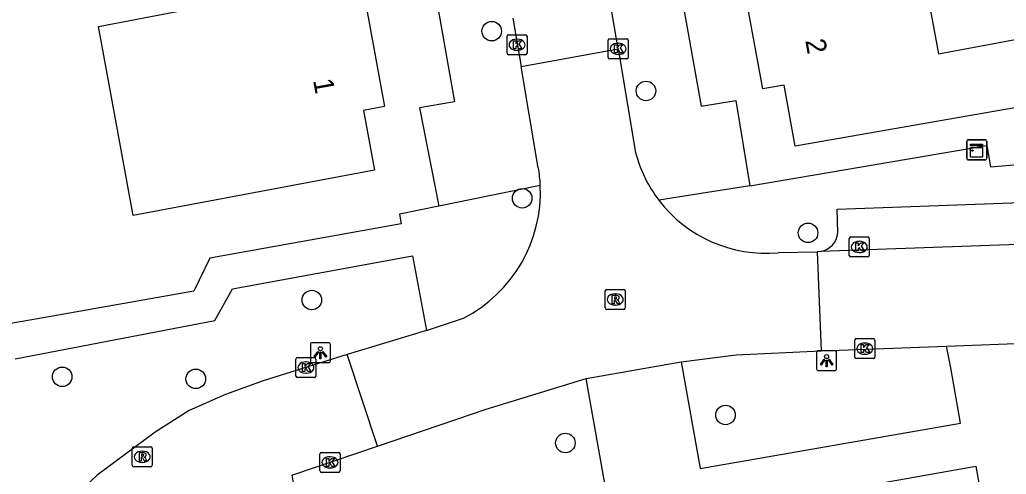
# Model space of a CAD drawing. Extents: x 157793 to 159380, y 380882 to 382313.
# Drawn here: x 158870.88 to 158920.22, y 381548.66 to 381571.39 of the extents above; entities that cross this region are included whole.
import ezdxf

# ---------------------------------------------------------------- set-up
doc = ezdxf.new("R2010")
doc.units = 0
for name, color, linetype in [('IMGEO_Boom', 7, 'Continuous'), ('IMGEO_Kast', 7, 'Continuous'), ('IMGEO_Kolk', 7, 'Continuous'), ('IMGEO_Lichtpunt', 7, 'Continuous'), ('IMGEO_Pand', 7, 'Continuous'), ('IMGEO_Pand_nummerreeks', 7, 'Continuous'), ('IMGEO_Rijbaan_lokaal_open', 7, 'Continuous'), ('IMGEO_Rioolput', 7, 'Continuous'), ('IMGEO_Voetpad_open', 7, 'Continuous')]:
    doc.layers.add(name, color=color, linetype=linetype)

msp = doc.modelspace()

# ---------------------------------------------------------------- linework, layer by layer
at = {"layer": 'IMGEO_Boom'}
for centre in [(158894.487, 381570.817), (158902.201, 381567.829), (158896.012, 381562.46), (158910.307, 381560.731), (158885.493, 381557.37), (158873.008, 381553.533), (158879.687, 381553.429), (158906.178, 381551.623), (158898.173, 381550.222)]:
    msp.add_circle(centre, 0.489, dxfattribs=at)
at = {"layer": 'IMGEO_Kast'}
for p, q in [((158918.243, 381564.459), (158918.243, 381565.3)), ((158918.243, 381565.3), (158918.243, 381564.459)), ((158918.318, 381565.384), (158919.159, 381565.384)), ((158919.159, 381565.384), (158918.318, 381565.384)), ((158919.243, 381565.309), (158919.243, 381564.468)), ((158919.243, 381564.468), (158919.243, 381565.309)), ((158919.168, 381564.384), (158918.327, 381564.384)), ((158918.327, 381564.384), (158919.168, 381564.384))]:
    msp.add_line(p, q, dxfattribs=at)
for points in [[(158918.438, 381565.174), (158919.038, 381565.174), (158919.038, 381565.089), (158918.438, 381565.089), (158918.438, 381565.174)], [(158918.438, 381564.999), (158919.038, 381564.999), (158919.038, 381564.51), (158918.438, 381564.51), (158918.438, 381564.999)]]:
    msp.add_lwpolyline(points, dxfattribs=at)
msp.add_circle((158918.522, 381564.848), 0.0377, dxfattribs=at)
for centre, start, end in [((158918.321, 381565.306), 92.4484, 184.2845), ((158918.321, 381565.306), 92.4484, 184.2845), ((158919.165, 381565.306), 2.4484, 94.2845), ((158919.165, 381565.306), 2.4484, 94.2845), ((158918.321, 381564.462), 182.4484, 274.2845), ((158918.321, 381564.462), 182.4484, 274.2845), ((158919.165, 381564.462), 272.4484, 4.2845), ((158919.165, 381564.462), 272.4484, 4.2845)]:
    msp.add_arc(centre, 0.0779, start, end, dxfattribs=at)
at = {"layer": 'IMGEO_Kolk'}
for p, q in [((158895.254, 381569.712), (158895.254, 381570.564)), ((158895.329, 381570.638), (158896.181, 381570.638)), ((158895.742, 381570.418), (158895.767, 381570.418)), ((158896.255, 381570.564), (158896.255, 381569.712)), ((158900.312, 381569.509), (158900.312, 381570.361)), ((158900.387, 381570.435), (158901.239, 381570.435)), ((158901.313, 381570.361), (158901.313, 381569.509)), ((158895.765, 381569.858), (158895.74, 381569.858)), ((158900.8, 381570.215), (158900.825, 381570.215)), ((158896.181, 381569.638), (158895.329, 381569.638)), ((158901.239, 381569.435), (158900.387, 381569.435)), ((158900.823, 381569.655), (158900.798, 381569.655)), ((158912.445, 381560.528), (158913.297, 381560.528)), ((158912.37, 381559.602), (158912.37, 381560.454)), ((158912.858, 381560.308), (158912.883, 381560.308)), ((158913.371, 381560.454), (158913.371, 381559.602)), ((158913.297, 381559.528), (158912.445, 381559.528)), ((158912.881, 381559.748), (158912.856, 381559.748)), ((158912.644, 381554.516), (158912.644, 381555.368)), ((158912.719, 381555.442), (158913.571, 381555.442)), ((158913.132, 381555.222), (158913.157, 381555.222)), ((158913.645, 381555.368), (158913.645, 381554.516)), ((158913.155, 381554.662), (158913.13, 381554.662)), ((158884.698, 381553.571), (158884.698, 381554.423)), ((158884.773, 381554.497), (158885.625, 381554.497)), ((158885.186, 381554.277), (158885.211, 381554.277)), ((158885.699, 381554.423), (158885.699, 381553.571)), ((158913.571, 381554.442), (158912.719, 381554.442)), ((158885.209, 381553.717), (158885.184, 381553.717)), ((158885.625, 381553.497), (158884.773, 381553.497)), ((158885.9, 381548.826), (158885.9, 381549.678)), ((158885.975, 381549.752), (158886.827, 381549.752)), ((158886.901, 381549.678), (158886.901, 381548.826)), ((158886.388, 381549.532), (158886.413, 381549.532)), ((158886.827, 381548.752), (158885.975, 381548.752)), ((158886.411, 381548.972), (158886.386, 381548.972))]:
    msp.add_line(p, q, dxfattribs=at)
for points in [[(158895.254, 381569.712), (158895.254, 381570.564)], [(158895.329, 381570.638), (158896.181, 381570.638)], [(158895.575, 381570.338), (158895.698, 381570.338), (158895.698, 381570.187), (158895.828, 381570.338), (158895.992, 381570.338), (158895.846, 381570.187), (158895.999, 381569.938), (158895.847, 381569.938), (158895.762, 381570.102), (158895.698, 381570.035), (158895.698, 381569.938), (158895.575, 381569.938), (158895.575, 381570.338)], [(158896.255, 381570.564), (158896.255, 381569.712)], [(158900.312, 381569.509), (158900.312, 381570.361)], [(158900.387, 381570.435), (158901.239, 381570.435)], [(158901.313, 381570.361), (158901.313, 381569.509)], [(158900.633, 381570.135), (158900.756, 381570.135), (158900.756, 381569.984), (158900.886, 381570.135), (158901.05, 381570.135), (158900.904, 381569.984), (158901.057, 381569.735), (158900.905, 381569.735), (158900.82, 381569.899), (158900.756, 381569.832), (158900.756, 381569.735), (158900.633, 381569.735), (158900.633, 381570.135)], [(158896.181, 381569.638), (158895.329, 381569.638)], [(158901.239, 381569.435), (158900.387, 381569.435)], [(158912.445, 381560.528), (158913.297, 381560.528)], [(158912.37, 381559.602), (158912.37, 381560.454)], [(158912.691, 381560.228), (158912.814, 381560.228), (158912.814, 381560.077), (158912.944, 381560.228), (158913.108, 381560.228), (158912.962, 381560.077), (158913.115, 381559.828), (158912.963, 381559.828), (158912.878, 381559.992), (158912.814, 381559.925), (158912.814, 381559.828), (158912.691, 381559.828), (158912.691, 381560.228)], [(158913.371, 381560.454), (158913.371, 381559.602)], [(158913.297, 381559.528), (158912.445, 381559.528)], [(158912.644, 381554.516), (158912.644, 381555.368)], [(158912.719, 381555.442), (158913.571, 381555.442)], [(158912.965, 381555.142), (158913.088, 381555.142), (158913.088, 381554.991), (158913.218, 381555.142), (158913.382, 381555.142), (158913.236, 381554.991), (158913.389, 381554.742), (158913.237, 381554.742), (158913.152, 381554.906), (158913.088, 381554.839), (158913.088, 381554.742), (158912.965, 381554.742), (158912.965, 381555.142)], [(158913.645, 381555.368), (158913.645, 381554.516)], [(158884.698, 381553.571), (158884.698, 381554.423)], [(158884.773, 381554.497), (158885.625, 381554.497)], [(158885.019, 381554.197), (158885.142, 381554.197), (158885.142, 381554.046), (158885.272, 381554.197), (158885.436, 381554.197), (158885.29, 381554.046), (158885.443, 381553.797), (158885.291, 381553.797), (158885.206, 381553.961), (158885.142, 381553.894), (158885.142, 381553.797), (158885.019, 381553.797), (158885.019, 381554.197)], [(158885.699, 381554.423), (158885.699, 381553.571)], [(158913.571, 381554.442), (158912.719, 381554.442)], [(158885.625, 381553.497), (158884.773, 381553.497)], [(158885.9, 381548.826), (158885.9, 381549.678)], [(158885.975, 381549.752), (158886.827, 381549.752)], [(158886.901, 381549.678), (158886.901, 381548.826)], [(158886.221, 381549.452), (158886.344, 381549.452), (158886.344, 381549.301), (158886.474, 381549.452), (158886.638, 381549.452), (158886.492, 381549.301), (158886.645, 381549.052), (158886.493, 381549.052), (158886.408, 381549.216), (158886.344, 381549.149), (158886.344, 381549.052), (158886.221, 381549.052), (158886.221, 381549.452)], [(158886.827, 381548.752), (158885.975, 381548.752)]]:
    msp.add_lwpolyline(points, dxfattribs=at)
for centre, start, end in [((158895.331, 381570.562), 91.552, 178.448), ((158895.331, 381570.562), 91.552, 178.448), ((158896.179, 381570.562), 1.552, 88.448), ((158896.179, 381570.562), 1.552, 88.448), ((158900.389, 381570.359), 91.552, 178.448), ((158900.389, 381570.359), 91.552, 178.448), ((158901.237, 381570.359), 1.552, 88.448), ((158901.237, 381570.359), 1.552, 88.448), ((158895.331, 381569.714), 181.552, 268.448), ((158895.331, 381569.714), 181.552, 268.448), ((158896.179, 381569.714), 271.552, 358.448), ((158896.179, 381569.714), 271.552, 358.448), ((158900.389, 381569.511), 181.552, 268.448), ((158900.389, 381569.511), 181.552, 268.448), ((158901.237, 381569.511), 271.552, 358.448), ((158901.237, 381569.511), 271.552, 358.448), ((158912.447, 381560.452), 91.552, 178.448), ((158912.447, 381560.452), 91.552, 178.448), ((158913.295, 381560.452), 1.552, 88.448), ((158913.295, 381560.452), 1.552, 88.448), ((158912.447, 381559.604), 181.552, 268.448), ((158912.447, 381559.604), 181.552, 268.448), ((158913.295, 381559.604), 271.552, 358.448), ((158913.295, 381559.604), 271.552, 358.448), ((158912.721, 381555.366), 91.552, 178.448), ((158912.721, 381555.366), 91.552, 178.448), ((158913.569, 381555.366), 1.552, 88.448), ((158913.569, 381555.366), 1.552, 88.448), ((158884.775, 381554.421), 91.552, 178.448), ((158884.775, 381554.421), 91.552, 178.448), ((158885.623, 381554.421), 1.552, 88.448), ((158885.623, 381554.421), 1.552, 88.448), ((158912.721, 381554.518), 181.552, 268.448), ((158912.721, 381554.518), 181.552, 268.448), ((158913.569, 381554.518), 271.552, 358.448), ((158913.569, 381554.518), 271.552, 358.448), ((158884.775, 381553.573), 181.552, 268.448), ((158884.775, 381553.573), 181.552, 268.448), ((158885.623, 381553.573), 271.552, 358.448), ((158885.623, 381553.573), 271.552, 358.448), ((158885.977, 381549.676), 91.552, 178.448), ((158885.977, 381549.676), 91.552, 178.448), ((158886.825, 381549.676), 1.552, 88.448), ((158886.825, 381549.676), 1.552, 88.448), ((158885.977, 381548.828), 181.552, 268.448), ((158885.977, 381548.828), 181.552, 268.448), ((158886.825, 381548.828), 271.552, 358.448), ((158886.825, 381548.828), 271.552, 358.448)]:
    msp.add_arc(centre, 0.0765, start, end, dxfattribs=at)
for centre, major_axis, ratio, start_param, end_param in [((158895.741, 381570.138), (-0.387, 0.002), 0.722429, 4.712389, 7.853982), ((158895.766, 381570.138), (-0.39, 0.002), 0.717154, 1.570796, 4.712389), ((158900.799, 381569.935), (-0.387, 0.002), 0.722429, 4.712389, 7.853982), ((158900.824, 381569.935), (-0.39, 0.002), 0.717154, 1.570796, 4.712389), ((158912.857, 381560.028), (-0.387, 0.002), 0.722429, 4.712389, 7.853982), ((158912.882, 381560.028), (-0.39, 0.002), 0.717154, 1.570796, 4.712389), ((158913.131, 381554.942), (-0.387, 0.002), 0.722429, 4.712389, 7.853982), ((158913.156, 381554.942), (-0.39, 0.002), 0.717154, 1.570796, 4.712389), ((158885.185, 381553.997), (-0.387, 0.002), 0.722429, 4.712389, 7.853982), ((158885.21, 381553.997), (-0.39, 0.002), 0.717154, 1.570796, 4.712389), ((158886.387, 381549.252), (-0.387, 0.002), 0.722429, 4.712389, 7.853982), ((158886.412, 381549.252), (-0.39, 0.002), 0.717154, 1.570796, 4.712389)]:
    msp.add_ellipse(centre, major_axis=major_axis, ratio=ratio, start_param=start_param, end_param=end_param, dxfattribs=at)
at = {"layer": 'IMGEO_Lichtpunt'}
for p, q in [((158885.423, 381555.141), (158885.423, 381554.334)), ((158885.423, 381555.141), (158885.423, 381554.334)), ((158886.325, 381555.236), (158885.517, 381555.236)), ((158886.325, 381555.236), (158885.517, 381555.236)), ((158886.419, 381554.334), (158886.419, 381555.141)), ((158886.419, 381554.334), (158886.419, 381555.141)), ((158910.736, 381554.744), (158910.736, 381553.937)), ((158910.736, 381554.744), (158910.736, 381553.937)), ((158911.638, 381554.839), (158910.83, 381554.839)), ((158911.638, 381554.839), (158910.83, 381554.839)), ((158911.732, 381553.937), (158911.732, 381554.744)), ((158911.732, 381553.937), (158911.732, 381554.744)), ((158885.517, 381554.24), (158886.325, 381554.24)), ((158885.517, 381554.24), (158886.325, 381554.24)), ((158910.83, 381553.843), (158911.638, 381553.843)), ((158910.83, 381553.843), (158911.638, 381553.843))]:
    msp.add_line(p, q, dxfattribs=at)
for points in [[(158885.797, 381554.805), (158885.836, 381554.777), (158885.648, 381554.515), (158885.61, 381554.542), (158885.797, 381554.805)], [(158885.899, 381554.757), (158885.946, 381554.757), (158885.946, 381554.435), (158885.899, 381554.435), (158885.899, 381554.757)], [(158886.009, 381554.777), (158886.047, 381554.804), (158886.234, 381554.542), (158886.195, 381554.514), (158886.009, 381554.777)], [(158911.11, 381554.408), (158911.149, 381554.38), (158910.961, 381554.118), (158910.923, 381554.145), (158911.11, 381554.408)], [(158911.212, 381554.36), (158911.259, 381554.36), (158911.259, 381554.038), (158911.212, 381554.038), (158911.212, 381554.36)], [(158911.322, 381554.38), (158911.36, 381554.407), (158911.547, 381554.145), (158911.508, 381554.117), (158911.322, 381554.38)]]:
    msp.add_lwpolyline(points, dxfattribs=at)
for centre in [(158885.922, 381554.939), (158911.235, 381554.542)]:
    msp.add_circle(centre, 0.0994, dxfattribs=at)
for centre, start, end in [((158885.517, 381555.141), 90, 180), ((158885.517, 381555.141), 90, 180), ((158886.325, 381555.141), 0, 90), ((158886.325, 381555.141), 0, 90), ((158910.83, 381554.744), 90, 180), ((158910.83, 381554.744), 90, 180), ((158911.638, 381554.744), 0, 90), ((158911.638, 381554.744), 0, 90), ((158885.517, 381554.334), 180, 270), ((158885.517, 381554.334), 180, 270), ((158886.325, 381554.334), 270, 0), ((158886.325, 381554.334), 270, 360), ((158910.83, 381553.937), 180, 270), ((158910.83, 381553.937), 180, 270), ((158911.638, 381553.937), 270, 0), ((158911.638, 381553.937), 270, 360)]:
    msp.add_arc(centre, 0.0946, start, end, dxfattribs=at)
at = {"layer": 'IMGEO_Pand'}
for points in [[(158915.687, 381575.901), (158916.827, 381569.692), (158921.376, 381570.527), (158921.983, 381567.219), (158909.665, 381565.07), (158909.105, 381568.121), (158908.048, 381567.927), (158906.867, 381574.362)], [(158887.939, 381573.528), (158889.128, 381567.046), (158888.084, 381566.854), (158888.631, 381563.873), (158876.562, 381561.602), (158875.927, 381565.067), (158874.829, 381571.058), (158879.357, 381571.911)]]:
    msp.add_lwpolyline(points, dxfattribs=at)
at = {"layer": 'IMGEO_Rijbaan_lokaal_open'}
for points in [[(158900.813, 381569.935), (158899.431, 381578.04)], [(158895.538, 381571.474), (158895.966, 381569.055)], [(158895.966, 381569.055), (158900.813, 381569.935)], [(158900.813, 381569.935), (158901.682, 381564.751)], [(158896.819, 381563.989), (158895.966, 381569.055)], [(158931.151, 381560.519), (158910.947, 381559.793)], [(158908.809, 381559.741), (158910.762, 381559.789)], [(158910.947, 381559.793), (158910.762, 381559.789)], [(158910.762, 381559.789), (158910.969, 381554.832)], [(158891.222, 381555.853), (158893.075, 381556.464)], [(158891.222, 381555.853), (158887.251, 381554.651)], [(158910.969, 381554.832), (158917.23, 381555.072)], [(158917.23, 381555.072), (158925.448, 381555.384)], [(158887.251, 381554.651), (158883.052, 381553.328), (158881.174, 381552.647), (158879.35, 381551.852), (158877.663, 381550.759), (158874.753, 381548.609), (158872.575, 381546.542)], [(158888.779, 381550.057), (158887.251, 381554.651)], [(158903.965, 381554.282), (158906.719, 381554.634), (158910.969, 381554.832)], [(158899.208, 381553.448), (158903.965, 381554.282)], [(158888.779, 381550.057), (158894.213, 381551.917), (158899.208, 381553.448)], [(158884.486, 381548.612), (158888.779, 381550.057)]]:
    msp.add_lwpolyline(points, dxfattribs=at)
for centre, radius, start, end in [((158908.202, 381566.448), 6.737, 194.5892, 217.3048), ((158889.848, 381562.77), 7.077, 2.6899, 9.9195), ((158889.832, 381562.772), 7.092, 297.2066, 2.6699), ((158908.198, 381566.446), 6.733, 217.311, 275.2067)]:
    msp.add_arc(centre, radius, start, end, dxfattribs=at)
at = {"layer": 'IMGEO_Rioolput'}
for p, q in [((158900.165, 381556.974), (158900.165, 381557.826)), ((158900.24, 381557.9), (158901.092, 381557.9)), ((158900.653, 381557.68), (158900.678, 381557.68)), ((158901.166, 381557.826), (158901.166, 381556.974)), ((158900.676, 381557.12), (158900.651, 381557.12)), ((158901.092, 381556.9), (158900.24, 381556.9)), ((158876.513, 381549.107), (158876.513, 381549.959)), ((158876.588, 381550.033), (158877.44, 381550.033)), ((158877.001, 381549.813), (158877.026, 381549.813)), ((158877.514, 381549.959), (158877.514, 381549.107)), ((158877.024, 381549.253), (158876.999, 381549.253)), ((158877.44, 381549.033), (158876.588, 381549.033))]:
    msp.add_line(p, q, dxfattribs=at)
for points in [[(158900.165, 381556.974), (158900.165, 381557.826)], [(158900.24, 381557.9), (158901.092, 381557.9)], [(158900.754, 381557.598), (158900.502, 381557.6), (158900.502, 381557.2)], [(158900.68, 381557.519), (158900.626, 381557.519), (158900.626, 381557.438)], [(158901.166, 381557.826), (158901.166, 381556.974)], [(158900.502, 381557.2), (158900.626, 381557.2), (158900.626, 381557.362), (158900.637, 381557.362)], [(158900.626, 381557.438), (158900.678, 381557.438)], [(158900.684, 381557.333), (158900.755, 381557.2), (158900.895, 381557.2), (158900.83, 381557.326)], [(158901.092, 381556.9), (158900.24, 381556.9)], [(158876.513, 381549.107), (158876.513, 381549.959)], [(158876.588, 381550.033), (158877.44, 381550.033)], [(158877.102, 381549.731), (158876.85, 381549.733), (158876.85, 381549.333)], [(158877.028, 381549.652), (158876.974, 381549.652), (158876.974, 381549.571)], [(158877.514, 381549.959), (158877.514, 381549.107)], [(158876.85, 381549.333), (158876.974, 381549.333), (158876.974, 381549.495), (158876.985, 381549.495)], [(158876.974, 381549.571), (158877.026, 381549.571)], [(158877.032, 381549.466), (158877.103, 381549.333), (158877.243, 381549.333), (158877.178, 381549.459)], [(158877.44, 381549.033), (158876.588, 381549.033)]]:
    msp.add_lwpolyline(points, dxfattribs=at)
for centre, radius, start, end in [((158900.242, 381557.824), 0.0765, 91.552, 178.448), ((158900.242, 381557.824), 0.0765, 91.552, 178.448), ((158900.686, 381557.423), 0.0964, 77.0061, 93.1865), ((158900.7, 381557.48), 0.0378, 276.6634, 79.6772), ((158900.753, 381557.488), 0.109, 350.3612, 89.416), ((158901.09, 381557.824), 0.0765, 1.552, 88.448), ((158901.09, 381557.824), 0.0765, 1.552, 88.448), ((158900.636, 381557.309), 0.0533, 26.0293, 88.6989), ((158900.662, 381557.627), 0.19, 274.7715, 282.9687), ((158900.751, 381557.488), 0.112, 277.5842, 350.9817), ((158900.735, 381557.273), 0.108, 29.5134, 73.7905), ((158900.242, 381556.976), 0.0765, 181.552, 268.448), ((158900.242, 381556.976), 0.0765, 181.552, 268.448), ((158901.09, 381556.976), 0.0765, 271.552, 358.448), ((158901.09, 381556.976), 0.0765, 271.552, 358.448), ((158876.59, 381549.957), 0.0765, 91.552, 178.448), ((158876.59, 381549.957), 0.0765, 91.552, 178.448), ((158877.034, 381549.556), 0.0964, 77.0061, 93.1865), ((158877.048, 381549.613), 0.0378, 276.6634, 79.6772), ((158877.101, 381549.621), 0.109, 350.3612, 89.416), ((158877.438, 381549.957), 0.0765, 1.552, 88.448), ((158877.438, 381549.957), 0.0765, 1.552, 88.448), ((158876.984, 381549.442), 0.0533, 26.0293, 88.6989), ((158877.01, 381549.76), 0.19, 274.7715, 282.9687), ((158877.099, 381549.621), 0.112, 277.5842, 350.9817), ((158877.083, 381549.406), 0.108, 29.5134, 73.7905), ((158876.59, 381549.109), 0.0765, 181.552, 268.448), ((158876.59, 381549.109), 0.0765, 181.552, 268.448), ((158877.438, 381549.109), 0.0765, 271.552, 358.448), ((158877.438, 381549.109), 0.0765, 271.552, 358.448)]:
    msp.add_arc(centre, radius, start, end, dxfattribs=at)
for centre, major_axis, ratio, start_param, end_param in [((158900.652, 381557.4), (-0.387, 0.002), 0.722429, 4.712389, 7.853982), ((158900.677, 381557.4), (-0.39, 0.002), 0.717154, 1.570796, 4.712389), ((158877, 381549.533), (-0.387, 0.002), 0.722429, 4.712389, 7.853982), ((158877.025, 381549.533), (-0.39, 0.002), 0.717154, 1.570796, 4.712389)]:
    msp.add_ellipse(centre, major_axis=major_axis, ratio=ratio, start_param=start_param, end_param=end_param, dxfattribs=at)
at = {"layer": 'IMGEO_Voetpad_open'}
for points in [[(158898.905, 381617.265), (158899.943, 381611.595), (158897.865, 381611.255), (158898.512, 381607.611), (158903.354, 381580.337), (158902.607, 381580.243), (158904.959, 381567.06), (158906.696, 381567.344), (158907.401, 381563.077)], [(158884.273, 381595.409), (158886.87, 381595.759), (158887.575, 381595.876), (158892.626, 381567.29), (158890.878, 381566.987), (158891.835, 381562.064)], [(158907.401, 381563.077), (158919.245, 381565.1), (158919.424, 381564.03), (158934.797, 381565.359), (158934.988, 381563.918), (158941.193, 381564.906), (158941.467, 381563.424), (158960.551, 381566.616)], [(158896.917, 381563.102), (158891.835, 381562.064)], [(158907.401, 381563.077), (158902.843, 381562.365)], [(158911.805, 381560.726), (158911.765, 381561.919), (158930.166, 381562.59), (158930.221, 381561.319)], [(158891.835, 381562.064), (158889.873, 381561.665), (158889.954, 381561.177), (158880.386, 381559.464), (158879.589, 381557.81), (158871.487, 381556.387), (158870.323, 381556.183), (158869.463, 381556.614), (158868.385, 381556.402)], [(158870.657, 381554.438), (158880.647, 381556.352), (158881.517, 381557.94), (158890.532, 381559.577), (158891.222, 381555.853)], [(158903.965, 381554.282), (158904.909, 381548.941), (158917.927, 381551.206), (158917.448, 381553.974), (158917.23, 381555.072)], [(158884.486, 381548.612), (158885.052, 381545.427), (158900.159, 381548.095), (158899.208, 381553.448)], [(158865.352, 381519.916), (158882.161, 381542.571), (158918.694, 381549.068), (158918.922, 381547.831), (158931.422, 381550.124), (158931.608, 381548.93), (158943.033, 381550.984), (158944.307, 381551.213), (158944.519, 381549.924), (158949.884, 381550.784), (158950.902, 381544.889)]]:
    msp.add_lwpolyline(points, dxfattribs=at)
msp.add_arc((158910.716, 381560.867), 1.098, 282.1499, 352.646, dxfattribs=at)

# ---------------------------------------------------------------- texts
at = {"layer": 'IMGEO_Pand_nummerreeks'}
for s, rotation, p in [('2', 280.4, (158910.165, 381570.351)), ('1', 280.3932, (158885.551, 381568.366))]:
    msp.add_text(s, height=1, rotation=rotation, dxfattribs=at).set_placement(p)

doc.saveas('drawing.dxf')
